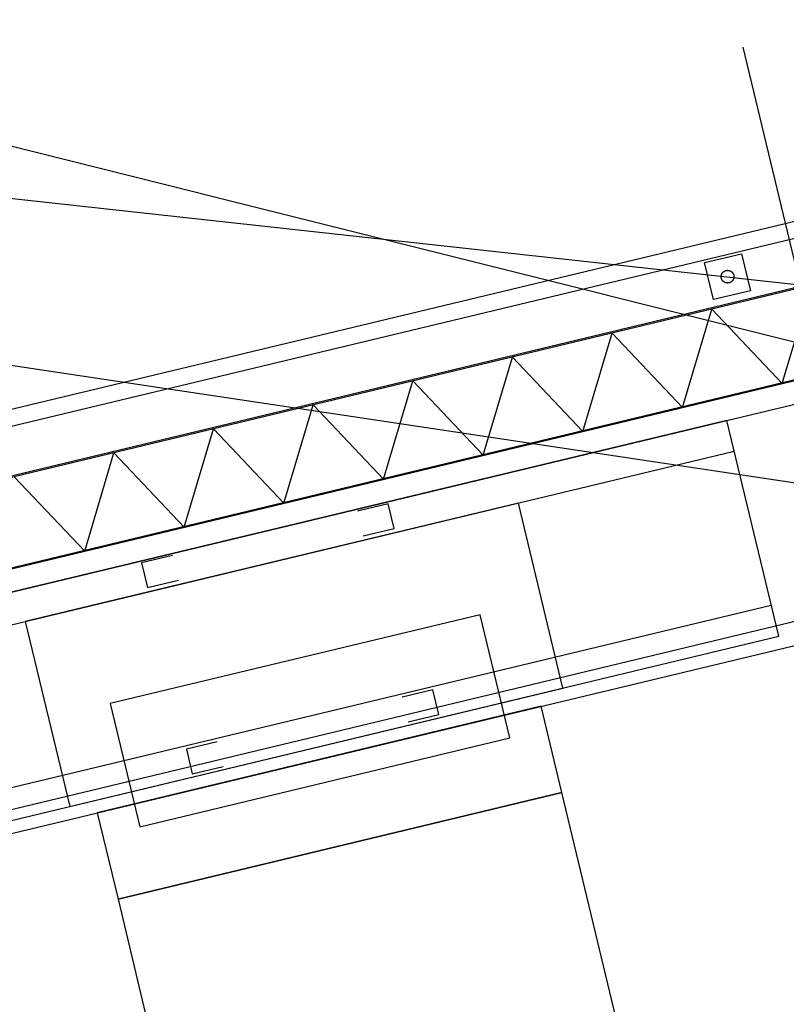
# Model space of a CAD drawing. Header units: millimetres. Extents: x 96940 to 101272, y 432237 to 434659.
# Tile 344 of 398: x 97306.254 to 97306.859, y 433598.432 to 433599.208. Entities that reach past the tile are written whole.
import ezdxf

# ---------------------------------------------------------------- set-up
doc = ezdxf.new("R2010")
doc.units = ezdxf.units.MM
for name, color, linetype in [('BL310---_BUKOZIJN', 1, 'Continuous'), ('R_BN_T_N_Eindpunt_Voorziening', 1, 'Continuous'), ('R_BN_T_N_HOOGTELIJN', 7, 'Continuous'), ('R_BN_T_N_Kokersysteem_Coordinaten', 1, 'Continuous'), ('R_BN_T_N_Verticaal alignement', 7, 'Continuous')]:
    doc.layers.add(name, color=color, linetype=linetype)
doc.layers.add('R_BN_T_N_Coordinaten', color=7, linetype='Continuous', lineweight=25)
doc.styles.get("Standard").update_dxf_attribs({"font": 'romans.shx'})
doc.dimstyles.new('RET 1-500', dxfattribs={"dimtxt": 1, "dimasz": 1, "dimexe": 0.3, "dimexo": 0, "dimgap": 0.3, "dimtad": 1, "dimdec": 3, "dimzin": 1, "dimtxsty": 'Standard', "dimcen": 0, "dimclrd": 1, "dimclre": 1, "dimclrt": 7, "dimaunit": 2, "dimadec": 4, "dimazin": 0, "dimtfac": 1, "dimtdec": 3, "dimtofl": 0, "dimtmove": 0, "dimatfit": 0, "dimfxl": 1, "dimarcsym": 0})

# ---------------------------------------------------------------- blocks, each defined once
blk = doc.blocks.new('PWK')
at = {"layer": 'BL310---_BUKOZIJN'}
for p, q in [((32.1000000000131, 2120.1), (32.09999999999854, 3147.900000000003)), ((50.10000000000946, 2120.1), (50.09999999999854, 3147.900000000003)), ((-90, 3141.119999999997), (-90, 2158.879999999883)), ((-77.00000000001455, 3141.119999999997), (-77.00000000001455, 2158.880000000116)), ((235.0999999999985, 2163.000000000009), (235.0999999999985, 3129.690000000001)), ((-39, 3119.900000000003), (-39, 2150.000000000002)), ((-38, 3119.900000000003), (-38, 2150.1)), ((31.59999999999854, 3119.900000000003), (31.6000000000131, 2145.1)), ((32, 3119.900000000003), (32.00000000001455, 2145.1)), ((32.00000000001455, 3054.219414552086), (-37.99999999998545, 3094.63393339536)), ((-233.2915307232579, 3085.855500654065), (98.48892412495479, 3085.855500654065)), ((216.5999999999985, 2163.000000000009), (216.5999999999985, 3088.900000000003)), ((32.00000000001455, 3054.219414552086), (-37.99999999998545, 3013.804895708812)), ((32.00000000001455, 2973.390376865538), (-37.99999999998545, 3013.804895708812)), ((50.09999999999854, 3004.900000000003), (50.09999999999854, 2254.900000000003)), ((50.09999999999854, 3004.900000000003), (50.09999999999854, 2254.900000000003)), ((225.0999999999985, 3004.900000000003), (50.09999999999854, 3004.900000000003)), ((75.09999999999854, 2254.900000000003), (75.09999999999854, 3004.900000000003)), ((200.0999999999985, 3004.900000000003), (200.0999999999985, 2254.900000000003)), ((225.0999999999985, 2254.900000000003), (225.0999999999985, 3004.900000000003)), ((225.0999999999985, 2254.900000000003), (225.0999999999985, 3004.900000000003)), ((32.00000000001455, 2973.390376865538), (-37.99999999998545, 2932.975858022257)), ((32.00000000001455, 2892.561339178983), (-37.99999999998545, 2932.975858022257)), ((32.00000000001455, 2892.561339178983), (-37.99999999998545, 2852.146820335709)), ((32.00000000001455, 2811.732301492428), (-37.99999999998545, 2852.146820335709)), ((225.0999999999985, 2829.900000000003), (75.09999999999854, 2829.900000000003)), ((75.09999999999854, 2829.900000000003), (75.09999999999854, 2429.900000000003)), ((225.0999999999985, 2429.900000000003), (225.0999999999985, 2829.900000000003)), ((32.00000000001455, 2811.732301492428), (-37.99999999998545, 2771.317782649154)), ((305.0999999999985, 2809.900000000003), (235.0999999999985, 2809.900000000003)), ((235.0999999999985, 2809.900000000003), (235.0999999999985, 2449.900000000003)), ((625.0999999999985, 2809.900000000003), (305.0999999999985, 2809.900000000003)), ((305.0999999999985, 2809.900000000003), (305.0999999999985, 2449.900000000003)), ((305.0999999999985, 2449.900000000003), (305.0999999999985, 2809.900000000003)), ((253.5999999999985, 2779.900000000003), (153.5999999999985, 2779.900000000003)), ((153.5999999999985, 2779.900000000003), (153.5999999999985, 2479.900000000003)), ((253.5999999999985, 2479.900000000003), (253.5999999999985, 2779.900000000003)), ((32.00000000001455, 2730.90326380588), (-37.99999999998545, 2771.317782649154)), ((32.00000000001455, 2730.90326380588), (-37.99999999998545, 2690.488744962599)), ((71.59999999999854, 2729.900000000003), (51.59999999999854, 2729.900000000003)), ((51.59999999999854, 2729.900000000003), (51.59999999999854, 2704.900000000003)), ((71.59999999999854, 2704.900000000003), (71.59999999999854, 2729.900000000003)), ((222.5999999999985, 2729.900000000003), (202.5999999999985, 2729.900000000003)), ((202.5999999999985, 2729.900000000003), (202.5999999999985, 2704.900000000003)), ((222.5999999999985, 2704.900000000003), (222.5999999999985, 2729.900000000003)), ((32.00000000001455, 2650.074226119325), (-37.99999999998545, 2690.488744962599)), ((32.00000000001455, 2650.074226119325), (-37.99999999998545, 2609.659707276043)), ((32.00000000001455, 2569.245188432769), (-37.99999999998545, 2609.659707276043)), ((32.00000000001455, 2569.245188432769), (-37.99999999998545, 2528.830669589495)), ((51.59999999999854, 2554.900000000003), (51.59999999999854, 2529.900000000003)), ((71.59999999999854, 2529.900000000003), (71.59999999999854, 2554.900000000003)), ((202.5999999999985, 2554.900000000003), (202.5999999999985, 2529.900000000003)), ((222.5999999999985, 2529.900000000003), (222.5999999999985, 2554.900000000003)), ((32.00000000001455, 2488.416150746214), (-37.99999999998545, 2528.830669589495)), ((51.59999999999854, 2529.900000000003), (71.59999999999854, 2529.900000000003)), ((202.5999999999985, 2529.900000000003), (222.5999999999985, 2529.900000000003)), ((32.00000000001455, 2488.416150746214), (-37.99999999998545, 2448.00163190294)), ((153.5999999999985, 2479.900000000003), (253.5999999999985, 2479.900000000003)), ((235.0999999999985, 2449.900000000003), (305.0999999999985, 2449.900000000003)), ((305.0999999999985, 2449.900000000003), (625.0999999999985, 2449.900000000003)), ((75.09999999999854, 2429.900000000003), (225.0999999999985, 2429.900000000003))]:
    blk.add_line(p, q, dxfattribs=at)
for points in [[(-75.00300000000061, 3016.900000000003), (-75.00300000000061, 3046.900000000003), (-45.00300000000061, 3046.900000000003), (-45.00300000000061, 3016.900000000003)], [(-55.00300000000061, 3031.900000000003), (-55.00379999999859, 3031.812700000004), (-55.00600000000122, 3031.725500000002), (-55.00990000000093, 3031.638300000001), (-55.01520000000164, 3031.551200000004), (-55.02200000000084, 3031.464200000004), (-55.03039999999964, 3031.377399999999), (-55.04030000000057, 3031.290600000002), (-55.05169999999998, 3031.204100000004), (-55.06459999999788, 3031.117800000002), (-55.0789999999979, 3031.031700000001), (-55.09490000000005, 3030.945900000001), (-55.11230000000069, 3030.860400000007), (-55.13119999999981, 3030.775200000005), (-55.15149999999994, 3030.690400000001), (-55.17339999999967, 3030.605900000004), (-55.19670000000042, 3030.521699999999), (-55.22149999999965, 3030.438100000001), (-55.2476999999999, 3030.354900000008), (-55.27539999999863, 3030.272100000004), (-55.30460000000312, 3030.189899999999), (-55.33510000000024, 3030.108099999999), (-55.36710000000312, 3030.026900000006), (-55.40049999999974, 3029.946300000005), (-55.43530000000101, 3029.866300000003), (-55.47149999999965, 3029.786900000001), (-55.50910000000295, 3029.708100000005), (-55.5480000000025, 3029.630000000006), (-55.58830000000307, 3029.552600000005), (-55.62989999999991, 3029.475900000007), (-55.67290000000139, 3029.400000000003), (-55.71719999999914, 3029.324800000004), (-55.76280000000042, 3029.250400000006), (-55.80969999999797, 3029.176700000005), (-55.85779999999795, 3029.104000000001), (-55.90729999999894, 3029.032100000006), (-55.95790000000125, 3028.961000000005), (-56.00990000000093, 3028.8909), (-56.06300000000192, 3028.821600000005), (-56.11729999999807, 3028.753300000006), (-56.17280000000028, 3028.686100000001), (-56.22950000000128, 3028.619700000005), (-56.28729999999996, 3028.554300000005), (-56.34630000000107, 3028.490000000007), (-56.40639999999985, 3028.426700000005), (-56.46749999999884, 3028.364500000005), (-56.52969999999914, 3028.303300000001), (-56.59300000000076, 3028.243200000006), (-56.65740000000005, 3028.184300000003), (-56.72269999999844, 3028.126400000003), (-56.78910000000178, 3028.069700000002), (-56.85640000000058, 3028.014300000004), (-56.92470000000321, 3027.959900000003), (-56.9939000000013, 3027.906800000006), (-57.06410000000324, 3027.854900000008), (-57.13520000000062, 3027.8042), (-57.20700000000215, 3027.754800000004), (-57.27980000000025, 3027.706600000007), (-57.35339999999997, 3027.659800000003), (-57.4278000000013, 3027.614100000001), (-57.50300000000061, 3027.569900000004), (-57.5789999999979, 3027.526900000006), (-57.65559999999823, 3027.485300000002), (-57.73310000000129, 3027.445000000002), (-57.8112000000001, 3027.406000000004), (-57.88990000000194, 3027.368400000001), (-57.96940000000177, 3027.332300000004), (-58.04929999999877, 3027.297500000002), (-58.13000000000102, 3027.264100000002), (-58.21119999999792, 3027.232100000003), (-58.29290000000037, 3027.201500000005), (-58.37520000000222, 3027.172400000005), (-58.45799999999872, 3027.144700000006), (-58.54110000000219, 3027.118500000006), (-58.62480000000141, 3027.093699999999), (-58.70889999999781, 3027.070400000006), (-58.79340000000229, 3027.048500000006), (-58.87830000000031, 3027.028100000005), (-58.96340000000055, 3027.009300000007), (-59.04899999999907, 3026.991900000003), (-59.13479999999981, 3026.976000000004), (-59.22090000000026, 3026.961600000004), (-59.30720000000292, 3026.948700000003), (-59.39370000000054, 3026.937300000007), (-59.48040000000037, 3026.927400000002), (-59.56720000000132, 3026.919000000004), (-59.65420000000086, 3026.912200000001), (-59.74139999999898, 3026.906900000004), (-59.82860000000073, 3026.903000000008), (-59.91570000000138, 3026.900800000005), (-60.00300000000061, 3026.900000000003), (-60.09029999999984, 3026.900800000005), (-60.17749999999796, 3026.903000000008), (-60.26469999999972, 3026.906900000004), (-60.35180000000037, 3026.912200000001), (-60.4387999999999, 3026.919000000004), (-60.52560000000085, 3026.927400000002), (-60.61239999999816, 3026.937300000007), (-60.69890000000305, 3026.948700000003), (-60.78519999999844, 3026.961600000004), (-60.87120000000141, 3026.976000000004), (-60.95700000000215, 3026.991900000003), (-61.04260000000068, 3027.009300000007), (-61.12780000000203, 3027.028200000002), (-61.21259999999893, 3027.048500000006), (-61.29709999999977, 3027.070400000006), (-61.38119999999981, 3027.093699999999), (-61.46489999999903, 3027.118500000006), (-61.54809999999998, 3027.144700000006), (-61.63090000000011, 3027.172400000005), (-61.71310000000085, 3027.201600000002), (-61.79479999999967, 3027.232100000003), (-61.8760000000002, 3027.264100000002), (-61.95670000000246, 3027.297500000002), (-62.03670000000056, 3027.332300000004), (-62.11609999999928, 3027.368500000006), (-62.19490000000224, 3027.406100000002), (-62.27289999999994, 3027.445000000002), (-62.35040000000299, 3027.485300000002), (-62.42710000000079, 3027.526900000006), (-62.50300000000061, 3027.569900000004), (-62.57819999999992, 3027.614200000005), (-62.65260000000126, 3027.659800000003), (-62.72620000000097, 3027.706600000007), (-62.79899999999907, 3027.754800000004), (-62.87090000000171, 3027.804300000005), (-62.94200000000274, 3027.854900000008), (-63.01209999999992, 3027.906900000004), (-63.08129999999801, 3027.959900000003), (-63.14960000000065, 3028.014300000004), (-63.21689999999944, 3028.069799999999), (-63.28330000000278, 3028.1265), (-63.34870000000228, 3028.184300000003), (-63.41300000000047, 3028.243300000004), (-63.47630000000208, 3028.303300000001), (-63.53850000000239, 3028.364500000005), (-63.59969999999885, 3028.426700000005), (-63.65980000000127, 3028.490000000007), (-63.71870000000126, 3028.554400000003), (-63.77649999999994, 3028.619700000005), (-63.83320000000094, 3028.686100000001), (-63.88870000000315, 3028.753400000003), (-63.94310000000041, 3028.821700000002), (-63.99620000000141, 3028.8909), (-64.04809999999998, 3028.961100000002), (-64.09870000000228, 3029.032100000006), (-64.14819999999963, 3029.104000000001), (-64.19640000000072, 3029.176800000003), (-64.2432000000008, 3029.250400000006), (-64.28889999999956, 3029.324800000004), (-64.33309999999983, 3029.400000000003), (-64.37610000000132, 3029.475900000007), (-64.41769999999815, 3029.552600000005), (-64.45799999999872, 3029.630100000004), (-64.49700000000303, 3029.708200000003), (-64.53459999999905, 3029.786900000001), (-64.57070000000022, 3029.866300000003), (-64.60549999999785, 3029.946300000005), (-64.6388999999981, 3030.027000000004), (-64.67090000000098, 3030.108200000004), (-64.70150000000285, 3030.189899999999), (-64.7306000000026, 3030.272100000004), (-64.75830000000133, 3030.354900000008), (-64.78450000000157, 3030.438100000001), (-64.8093000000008, 3030.521800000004), (-64.83260000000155, 3030.605900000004), (-64.85450000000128, 3030.690400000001), (-64.87480000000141, 3030.775200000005), (-64.89370000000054, 3030.860400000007), (-64.91110000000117, 3030.946000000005), (-64.92699999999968, 3031.031800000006), (-64.9413999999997, 3031.117899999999), (-64.95430000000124, 3031.204100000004), (-64.96570000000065, 3031.290600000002), (-64.97559999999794, 3031.377399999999), (-64.98400000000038, 3031.464200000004), (-64.99079999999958, 3031.551200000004), (-64.9961000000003, 3031.638400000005), (-65, 3031.725500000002), (-65.00220000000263, 3031.812700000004), (-65.00300000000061, 3031.900000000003), (-65.00220000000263, 3031.987300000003), (-65, 3032.074500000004), (-64.9961000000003, 3032.161600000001), (-64.99079999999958, 3032.248800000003), (-64.98400000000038, 3032.335800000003), (-64.97559999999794, 3032.422600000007), (-64.96570000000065, 3032.509400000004), (-64.95430000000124, 3032.595900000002), (-64.9413999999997, 3032.682100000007), (-64.92699999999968, 3032.7682), (-64.91110000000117, 3032.854000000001), (-64.89370000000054, 3032.9396), (-64.87480000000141, 3033.024800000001), (-64.85450000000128, 3033.109600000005), (-64.83260000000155, 3033.194100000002), (-64.8093000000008, 3033.278200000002), (-64.78450000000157, 3033.361900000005), (-64.75830000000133, 3033.445100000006), (-64.7306000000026, 3033.527900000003), (-64.70150000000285, 3033.610100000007), (-64.67090000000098, 3033.691800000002), (-64.6388999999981, 3033.773000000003), (-64.60549999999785, 3033.853700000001), (-64.57070000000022, 3033.933700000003), (-64.53459999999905, 3034.013100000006), (-64.49700000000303, 3034.091800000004), (-64.45799999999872, 3034.169900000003), (-64.41769999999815, 3034.247400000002), (-64.37610000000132, 3034.3241), (-64.33309999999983, 3034.400000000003), (-64.28889999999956, 3034.475200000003), (-64.2432000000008, 3034.5496), (-64.19640000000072, 3034.623200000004), (-64.14819999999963, 3034.696000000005), (-64.09870000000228, 3034.767900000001), (-64.04809999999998, 3034.838900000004), (-63.99620000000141, 3034.909100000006), (-63.94310000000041, 3034.978300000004), (-63.88870000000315, 3035.046600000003), (-63.83320000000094, 3035.113900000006), (-63.77649999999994, 3035.180300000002), (-63.71870000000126, 3035.245600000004), (-63.65980000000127, 3035.309999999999), (-63.59969999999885, 3035.373300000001), (-63.53850000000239, 3035.435500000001), (-63.47630000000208, 3035.496700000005), (-63.41300000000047, 3035.556700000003), (-63.34870000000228, 3035.615700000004), (-63.28330000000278, 3035.673500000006), (-63.21689999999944, 3035.730200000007), (-63.14960000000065, 3035.785700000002), (-63.08129999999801, 3035.840100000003), (-63.01209999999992, 3035.893100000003), (-62.94200000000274, 3035.945100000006), (-62.87090000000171, 3035.995700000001), (-62.79899999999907, 3036.045200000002), (-62.72620000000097, 3036.0934), (-62.65260000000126, 3036.140200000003), (-62.57819999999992, 3036.185800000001), (-62.50300000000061, 3036.230100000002), (-62.42710000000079, 3036.273100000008), (-62.35040000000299, 3036.314700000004), (-62.27289999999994, 3036.355000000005), (-62.19490000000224, 3036.393900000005), (-62.11609999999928, 3036.431500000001), (-62.03670000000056, 3036.467700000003), (-61.95670000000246, 3036.502500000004), (-61.8760000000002, 3036.535900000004), (-61.79479999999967, 3036.567900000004), (-61.71310000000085, 3036.598400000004), (-61.63090000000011, 3036.627600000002), (-61.54809999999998, 3036.6553), (-61.46489999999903, 3036.681500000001), (-61.38119999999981, 3036.706300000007), (-61.29709999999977, 3036.729600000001), (-61.21259999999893, 3036.7515), (-61.12780000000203, 3036.771800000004), (-61.04260000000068, 3036.7907), (-60.95700000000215, 3036.808100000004), (-60.87120000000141, 3036.824000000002), (-60.78519999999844, 3036.838400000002), (-60.69890000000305, 3036.851300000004), (-60.61239999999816, 3036.8627), (-60.52560000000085, 3036.872600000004), (-60.4387999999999, 3036.881000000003), (-60.35180000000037, 3036.887800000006), (-60.26469999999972, 3036.893100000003), (-60.17749999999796, 3036.897000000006), (-60.09029999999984, 3036.899200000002), (-60.00300000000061, 3036.900000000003), (-59.91570000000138, 3036.899200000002), (-59.82860000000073, 3036.897000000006), (-59.74139999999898, 3036.893100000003), (-59.65420000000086, 3036.887800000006), (-59.56720000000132, 3036.881000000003), (-59.48040000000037, 3036.872600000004), (-59.39370000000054, 3036.8627), (-59.30720000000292, 3036.851300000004), (-59.22090000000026, 3036.838400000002), (-59.13479999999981, 3036.824000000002), (-59.04899999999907, 3036.808100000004), (-58.96340000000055, 3036.7907), (-58.87830000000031, 3036.771900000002), (-58.79340000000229, 3036.7515), (-58.70889999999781, 3036.729600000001), (-58.62480000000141, 3036.706300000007), (-58.54110000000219, 3036.681500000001), (-58.45799999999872, 3036.6553), (-58.37520000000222, 3036.627600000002), (-58.29290000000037, 3036.598500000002), (-58.21119999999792, 3036.567900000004), (-58.13000000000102, 3036.535900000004), (-58.04929999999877, 3036.502500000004), (-57.96940000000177, 3036.467700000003), (-57.88990000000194, 3036.431600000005), (-57.8112000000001, 3036.394000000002), (-57.73310000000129, 3036.355000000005), (-57.65559999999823, 3036.314700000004), (-57.5789999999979, 3036.273100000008), (-57.50300000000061, 3036.230100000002), (-57.4278000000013, 3036.185900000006), (-57.35339999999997, 3036.140200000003), (-57.27980000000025, 3036.0934), (-57.20700000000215, 3036.045200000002), (-57.13520000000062, 3035.995800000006), (-57.06410000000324, 3035.945100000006), (-56.9939000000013, 3035.8932), (-56.92470000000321, 3035.840100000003), (-56.85640000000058, 3035.785700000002), (-56.78910000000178, 3035.730300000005), (-56.72269999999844, 3035.673600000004), (-56.65740000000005, 3035.615700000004), (-56.59300000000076, 3035.556800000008), (-56.52969999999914, 3035.496700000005), (-56.46749999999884, 3035.435500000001), (-56.40639999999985, 3035.373300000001), (-56.34630000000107, 3035.309999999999), (-56.28729999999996, 3035.245700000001), (-56.22950000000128, 3035.180300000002), (-56.17280000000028, 3035.113900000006), (-56.11729999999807, 3035.046700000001), (-56.06300000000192, 3034.978400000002), (-56.00990000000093, 3034.909100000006), (-55.95790000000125, 3034.839000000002), (-55.90729999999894, 3034.767900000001), (-55.85779999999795, 3034.696000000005), (-55.80969999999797, 3034.623300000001), (-55.76280000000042, 3034.5496), (-55.71719999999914, 3034.475200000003), (-55.67290000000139, 3034.400000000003), (-55.62989999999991, 3034.3241), (-55.58830000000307, 3034.247400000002), (-55.5480000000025, 3034.17), (-55.50910000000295, 3034.091900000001), (-55.47149999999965, 3034.013100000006), (-55.43530000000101, 3033.933700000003), (-55.40049999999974, 3033.853700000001), (-55.36710000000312, 3033.773100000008), (-55.33510000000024, 3033.691900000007), (-55.30460000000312, 3033.610100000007), (-55.27539999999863, 3033.527900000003), (-55.2476999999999, 3033.445100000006), (-55.22149999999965, 3033.361900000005), (-55.19670000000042, 3033.278300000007), (-55.17339999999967, 3033.194100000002), (-55.15149999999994, 3033.109600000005), (-55.13119999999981, 3033.024800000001), (-55.11230000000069, 3032.9396), (-55.09490000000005, 3032.854100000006), (-55.0789999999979, 3032.768300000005), (-55.06459999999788, 3032.682200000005), (-55.05169999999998, 3032.595900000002), (-55.04030000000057, 3032.509400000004), (-55.03039999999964, 3032.422600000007), (-55.02200000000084, 3032.335800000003), (-55.01520000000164, 3032.248800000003), (-55.00990000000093, 3032.161700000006), (-55.00600000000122, 3032.074500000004), (-55.00379999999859, 3031.987200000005)]]:
    blk.add_lwpolyline(points, close=True, dxfattribs=at)

msp = doc.modelspace()

# ---------------------------------------------------------------- linework, layer by layer
at = {"layer": 'R_BN_T_N_Eindpunt_Voorziening', "color": 1}
msp.add_lwpolyline([(97310.12119698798, 433598.8865171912, 0.25, 0.25, 0), (97307.03707707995, 433599.0902961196, 5, 5, 0)], format="xyseb", dxfattribs=at)
at = {"layer": 'R_BN_T_N_HOOGTELIJN'}
msp.add_line((97337.77253603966, 433591.2232290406), (97298.96796365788, 433600.9291634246), dxfattribs=at)
at = {"layer": 'R_BN_T_N_Verticaal alignement', "color": 1}
msp.add_lwpolyline([(97288.76849868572, 433601.557931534), (97308.6805526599, 433598.5707070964)], dxfattribs=at)

# ---------------------------------------------------------------- block references
at = {"layer": 'R_BN_T_N_Eindpunt_Voorziening', "color": 1, "xscale": 0.0009999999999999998, "yscale": 0.0009999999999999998, "zscale": 0.0009999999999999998, "rotation": 283.5038322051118}
msp.add_blockref('PWK', (97303.87849444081, 433598.2392052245), dxfattribs=at)

# ---------------------------------------------------------------- leaders
at = {"layer": 'R_BN_T_N_Coordinaten', "annotation_type": 0, "has_hookline": 1, "hookline_direction": 0, "text_width": 10.71428571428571}
msp.add_leader([(97293.65756273, 433600.4483471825), (97315.26885959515, 433598.0777107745)], dimstyle='RET 1-500', override={"dimexe": 0, "dimzin": 0, "dimtofl": 1, "dimatfit": 2}, dxfattribs=at)
at = {"layer": 'R_BN_T_N_Kokersysteem_Coordinaten', "color": 7, "annotation_type": 0, "has_hookline": 1, "hookline_direction": 0}
for points, text_width in [([(97301.34293597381, 433597.1907487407), (97310.72505583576, 433606.3751009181), (97311.22505583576, 433606.3751009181)], 5.214285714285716), ([(97301.63238949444, 433597.013501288), (97310.06743831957, 433603.1174757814), (97310.56743831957, 433603.1174757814)], 5.38095238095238)]:
    msp.add_leader(points, dimstyle='RET 1-500', override={"dimasz": 0.5, "dimexe": 0, "dimzin": 0, "dimtofl": 1, "dimatfit": 2}, dxfattribs=dict(at, text_width=text_width))

doc.saveas('drawing.dxf')
